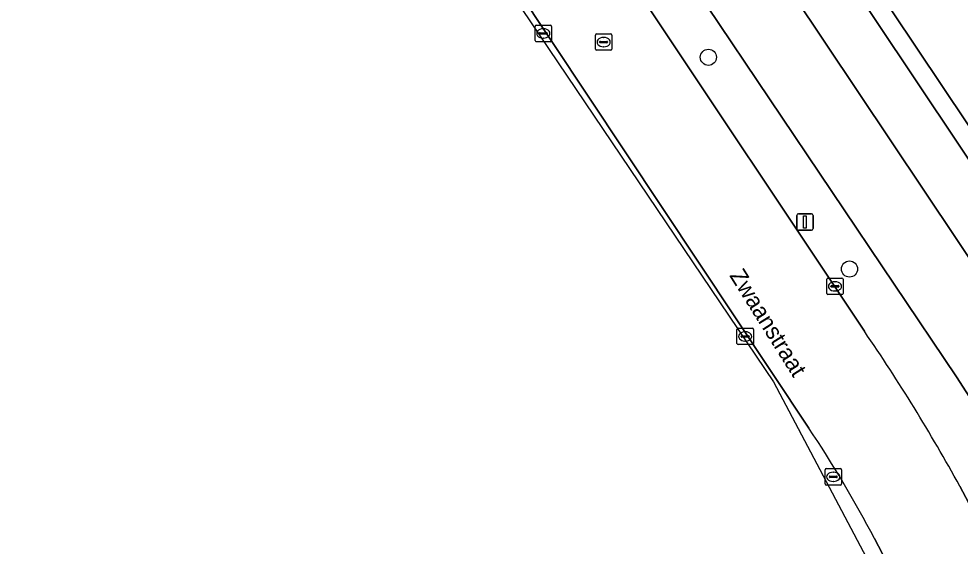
# Model space of a CAD drawing. Extents: x 158793 to 159888, y 384317 to 385256.
# Drawn here: x 159393 to 159450.1, y 384403.6 to 384435.5 of the extents above; entities that cross this region are included whole.
import ezdxf

# ---------------------------------------------------------------- set-up
doc = ezdxf.new("R2010")
doc.units = 0
for name, color, linetype in [('IMGEO_Berm_groen', 7, 'Continuous'), ('IMGEO_Boom', 7, 'Continuous'), ('IMGEO_Fietspad_gesloten', 7, 'Continuous'), ('IMGEO_Groenvoorziening', 7, 'Continuous'), ('IMGEO_Hek', 7, 'Continuous'), ('IMGEO_Kolk', 7, 'Continuous'), ('IMGEO_Lichtmast', 7, 'Continuous'), ('IMGEO_Openbare_ruimte_label', 7, 'Continuous'), ('IMGEO_Parkeervlak_open', 7, 'Continuous'), ('IMGEO_Rijbaan_lokaal_gesloten', 7, 'Continuous'), ('IMGEO_Rioolput', 7, 'Continuous')]:
    doc.layers.add(name, color=color, linetype=linetype)

msp = doc.modelspace()

# ---------------------------------------------------------------- linework, layer by layer
at = {"layer": 'IMGEO_Berm_groen'}
for points in [[(159362.802, 384527.84), (159362.886, 384527.756), (159367.356, 384523.05), (159370.296, 384519.694), (159381.616, 384505.404), (159398.636, 384483.415), (159407.681, 384471.497), (159420.335, 384452.675), (159430.306, 384437.543), (159444.263, 384416.602)], [(159450.045, 384407.224), (159454.096, 384399.591), (159456.563, 384394.836), (159460.541, 384397.251), (159452.555, 384409.647), (159449.845, 384413.844), (159434.733, 384436.296), (159432.77, 384439.228), (159374.216, 384526.69)]]:
    msp.add_lwpolyline(points, dxfattribs=at)
msp.add_arc((159352.251, 384353.401), 111.627, 28.82728, 34.48449, dxfattribs=at)
at = {"layer": 'IMGEO_Boom'}
for centre in [(159434.804, 384433.199), (159443.358, 384420.374)]:
    msp.add_circle(centre, 0.489, dxfattribs=at)
at = {"layer": 'IMGEO_Fietspad_gesloten'}
for points in [[(159378.037, 384529.43), (159371.821, 384537.955), (159369.049, 384534.578), (159374.198, 384526.717), (159374.216, 384526.69), (159432.77, 384439.228), (159434.733, 384436.296), (159449.845, 384413.844), (159452.555, 384409.647), (159460.541, 384397.251), (159465.319, 384389.473), (159464.78, 384389.39), (159472.23, 384375.294)], [(159472.508, 384376.029), (159475.957, 384380.151), (159473.603, 384384.561), (159472.167, 384387.223), (159469.934, 384391.357), (159469.525, 384391.133), (159468.285, 384393.358), (159465.093, 384398.594), (159462.915, 384402.049), (159460.258, 384406.277), (159456.519, 384412.106), (159456.136, 384412.695), (159453.872, 384416.179), (159378.037, 384529.43)]]:
    msp.add_lwpolyline(points, dxfattribs=at)
at = {"layer": 'IMGEO_Groenvoorziening'}
for points in [[(159474.228, 384420.684), (159470.042, 384421.468), (159465.607, 384422.297), (159467.79, 384418.958), (159464.739, 384416.517), (159460.06, 384412.839), (159366.678, 384552.417)], [(159366.678, 384552.417), (159460.06, 384412.839), (159464.739, 384416.517), (159461.961, 384420.647), (159458.089, 384417.855), (159429.261, 384460.907), (159433.652, 384463.848), (159435.046, 384473.101), (159433.334, 384475.662)], [(159371.821, 384537.955), (159378.037, 384529.43), (159453.872, 384416.179), (159456.136, 384412.695), (159456.519, 384412.106), (159460.258, 384406.277), (159462.915, 384402.049), (159465.093, 384398.594), (159468.285, 384393.358), (159471.833, 384395.142), (159472.516, 384393.843), (159473.949, 384394.573)]]:
    msp.add_lwpolyline(points, dxfattribs=at)
at = {"layer": 'IMGEO_Hek'}
msp.add_lwpolyline([(159366.678, 384552.417), (159460.06, 384412.839), (159470.947, 384421.199)], dxfattribs=at)
at = {"layer": 'IMGEO_Kolk'}
for p, q in [((159424.295, 384434.217), (159424.295, 384435.069)), ((159424.37, 384435.143), (159425.222, 384435.143)), ((159424.783, 384434.923), (159424.808, 384434.923)), ((159425.296, 384435.069), (159425.296, 384434.217)), ((159424.554, 384434.637), (159424.554, 384434.649)), ((159424.992, 384434.6), (159424.594, 384434.6)), ((159424.597, 384434.686), (159424.995, 384434.686)), ((159424.806, 384434.363), (159424.781, 384434.363)), ((159425.038, 384434.649), (159425.038, 384434.637)), ((159425.222, 384434.143), (159424.37, 384434.143)), ((159441.975, 384418.899), (159441.975, 384419.751)), ((159442.05, 384419.825), (159442.902, 384419.825)), ((159442.277, 384419.368), (159442.675, 384419.368)), ((159442.463, 384419.605), (159442.488, 384419.605)), ((159442.976, 384419.751), (159442.976, 384418.899)), ((159442.902, 384418.825), (159442.05, 384418.825)), ((159442.234, 384419.319), (159442.234, 384419.331)), ((159442.672, 384419.282), (159442.274, 384419.282)), ((159442.486, 384419.045), (159442.461, 384419.045)), ((159442.718, 384419.331), (159442.718, 384419.319)), ((159436.536, 384415.869), (159436.536, 384416.721)), ((159436.611, 384416.795), (159437.463, 384416.795)), ((159437.024, 384416.575), (159437.049, 384416.575)), ((159437.537, 384416.721), (159437.537, 384415.869)), ((159436.795, 384416.289), (159436.795, 384416.301)), ((159437.233, 384416.252), (159436.835, 384416.252)), ((159436.838, 384416.338), (159437.236, 384416.338)), ((159437.047, 384416.015), (159437.022, 384416.015)), ((159437.279, 384416.301), (159437.279, 384416.289)), ((159437.463, 384415.795), (159436.611, 384415.795))]:
    msp.add_line(p, q, dxfattribs=at)
for points in [[(159424.295, 384434.217), (159424.295, 384435.069)], [(159424.37, 384435.143), (159425.222, 384435.143)], [(159425.296, 384435.069), (159425.296, 384434.217)], [(159425.222, 384434.143), (159424.37, 384434.143)], [(159441.975, 384418.899), (159441.975, 384419.751)], [(159442.05, 384419.825), (159442.902, 384419.825)], [(159442.976, 384419.751), (159442.976, 384418.899)], [(159442.902, 384418.825), (159442.05, 384418.825)], [(159436.536, 384415.869), (159436.536, 384416.721)], [(159436.611, 384416.795), (159437.463, 384416.795)], [(159437.537, 384416.721), (159437.537, 384415.869)], [(159437.463, 384415.795), (159436.611, 384415.795)]]:
    msp.add_lwpolyline(points, dxfattribs=at)
for centre, radius, start, end in [((159424.372, 384435.067), 0.0765, 91.552, 178.448), ((159424.372, 384435.067), 0.0765, 91.552, 178.448), ((159425.22, 384435.067), 0.0765, 1.552, 88.448), ((159425.22, 384435.067), 0.0765, 1.552, 88.448), ((159424.372, 384434.219), 0.0765, 181.552, 268.448), ((159424.372, 384434.219), 0.0765, 181.552, 268.448), ((159424.594, 384434.646), 0.0403, 85.8775, 175.7526), ((159424.591, 384434.636), 0.0366, 178.938, 274.7102), ((159424.995, 384434.643), 0.043, 264.8664, 352.4533), ((159424.999, 384434.648), 0.0386, 1.7309, 96.639), ((159425.22, 384434.219), 0.0765, 271.552, 358.448), ((159425.22, 384434.219), 0.0765, 271.552, 358.448), ((159442.052, 384419.749), 0.0765, 91.552, 178.448), ((159442.052, 384419.749), 0.0765, 91.552, 178.448), ((159442.274, 384419.328), 0.0403, 85.8775, 175.7526), ((159442.679, 384419.33), 0.0386, 1.7309, 96.639), ((159442.9, 384419.749), 0.0765, 1.552, 88.448), ((159442.9, 384419.749), 0.0765, 1.552, 88.448), ((159442.052, 384418.901), 0.0765, 181.552, 268.448), ((159442.052, 384418.901), 0.0765, 181.552, 268.448), ((159442.271, 384419.318), 0.0366, 178.938, 274.7102), ((159442.675, 384419.325), 0.043, 264.8664, 352.4533), ((159442.9, 384418.901), 0.0765, 271.552, 358.448), ((159442.9, 384418.901), 0.0765, 271.552, 358.448), ((159436.613, 384416.719), 0.0765, 91.552, 178.448), ((159436.613, 384416.719), 0.0765, 91.552, 178.448), ((159437.461, 384416.719), 0.0765, 1.552, 88.448), ((159437.461, 384416.719), 0.0765, 1.552, 88.448), ((159436.835, 384416.298), 0.0403, 85.8775, 175.7526), ((159436.832, 384416.288), 0.0366, 178.938, 274.7102), ((159437.236, 384416.295), 0.043, 264.8664, 352.4533), ((159437.24, 384416.3), 0.0386, 1.7309, 96.639), ((159436.613, 384415.871), 0.0765, 181.552, 268.448), ((159436.613, 384415.871), 0.0765, 181.552, 268.448), ((159437.461, 384415.871), 0.0765, 271.552, 358.448), ((159437.461, 384415.871), 0.0765, 271.552, 358.448)]:
    msp.add_arc(centre, radius, start, end, dxfattribs=at)
for centre, major_axis, ratio, start_param, end_param in [((159424.782, 384434.643), (-0.387, 0.002), 0.722429, 4.712389, 7.853982), ((159424.807, 384434.643), (-0.39, 0.002), 0.717154, 1.570796, 4.712389), ((159442.462, 384419.325), (-0.387, 0.002), 0.722429, 4.712389, 7.853982), ((159442.487, 384419.325), (-0.39, 0.002), 0.717154, 1.570796, 4.712389), ((159437.023, 384416.295), (-0.387, 0.002), 0.722429, 4.712389, 7.853982), ((159437.048, 384416.295), (-0.39, 0.002), 0.717154, 1.570796, 4.712389)]:
    msp.add_ellipse(centre, major_axis=major_axis, ratio=ratio, start_param=start_param, end_param=end_param, dxfattribs=at)
at = {"layer": 'IMGEO_Lichtmast'}
for p, q in [((159440.159, 384422.823), (159440.159, 384423.623)), ((159440.159, 384423.623), (159440.159, 384422.823)), ((159440.259, 384423.723), (159441.049, 384423.723)), ((159441.049, 384423.723), (159440.259, 384423.723)), ((159441.149, 384423.623), (159441.149, 384422.823)), ((159441.149, 384422.823), (159441.149, 384423.623)), ((159441.049, 384422.723), (159440.259, 384422.723)), ((159440.259, 384422.723), (159441.049, 384422.723))]:
    msp.add_line(p, q, dxfattribs=at)
msp.add_lwpolyline([(159440.579, 384423.598), (159440.729, 384423.598), (159440.729, 384422.848), (159440.579, 384422.848), (159440.579, 384423.598)], dxfattribs=at)
for centre, start, end in [((159440.259, 384423.623), 90, 180), ((159440.259, 384423.623), 90, 180), ((159441.049, 384423.623), 0, 90), ((159441.049, 384423.623), 360, 90), ((159440.259, 384422.823), 180, 270), ((159440.259, 384422.823), 180, 270), ((159441.049, 384422.823), 270, 0), ((159441.049, 384422.823), 270, 0)]:
    msp.add_arc(centre, 0.1, start, end, dxfattribs=at)
at = {"layer": 'IMGEO_Parkeervlak_open'}
for points in [[(159440.894, 384410.74), (159405.285, 384464.268)], [(159405.531, 384462.885), (159405.512, 384462.762), (159405.512, 384462.761), (159438.758, 384413.552), (159474.02, 384346.848)], [(159474.372, 384346.469), (159468.746, 384357.832), (159467.781, 384359.781), (159450.053, 384394.156), (159448.701, 384396.739), (159444.876, 384404.048)]]:
    msp.add_lwpolyline(points, dxfattribs=at)
msp.add_lwpolyline([(159433.652, 384463.848), (159429.261, 384460.907), (159458.089, 384417.855), (159461.961, 384420.647), (159464.739, 384416.517), (159467.79, 384418.958), (159465.607, 384422.297), (159470.042, 384421.468), (159473.262, 384438.678), (159467.803, 384439.699), (159464.674, 384422.972), (159462.153, 384421.284)], close=True, dxfattribs=at)
msp.add_arc((159378.661, 384369.178), 74.836, 27.77196, 33.73662, dxfattribs=at)
at = {"layer": 'IMGEO_Rijbaan_lokaal_gesloten'}
for points in [[(159444.263, 384416.602), (159430.306, 384437.543), (159420.335, 384452.675), (159407.681, 384471.497), (159398.636, 384483.415), (159381.616, 384505.404), (159370.296, 384519.694), (159367.356, 384523.05), (159362.886, 384527.756), (159362.802, 384527.84), (159360.415, 384524.313), (159360.751, 384523.971), (159360.751, 384523.971)], [(159405.285, 384464.268), (159440.894, 384410.74)], [(159444.876, 384404.048), (159448.701, 384396.739), (159454.096, 384399.591), (159450.045, 384407.224)]]:
    msp.add_lwpolyline(points, dxfattribs=at)
for centre, radius, start, end in [((159352.251, 384353.401), 111.627, 28.82728, 34.48449), ((159378.661, 384369.178), 74.836, 27.77196, 33.73662)]:
    msp.add_arc(centre, radius, start, end, dxfattribs=at)
at = {"layer": 'IMGEO_Rioolput'}
for p, q in [((159427.954, 384433.694), (159427.954, 384434.546)), ((159428.029, 384434.62), (159428.881, 384434.62)), ((159428.442, 384434.4), (159428.467, 384434.4)), ((159428.955, 384434.546), (159428.955, 384433.694)), ((159428.881, 384433.62), (159428.029, 384433.62)), ((159428.213, 384434.114), (159428.213, 384434.126)), ((159428.651, 384434.077), (159428.253, 384434.077)), ((159428.256, 384434.163), (159428.654, 384434.163)), ((159428.465, 384433.84), (159428.44, 384433.84)), ((159428.697, 384434.126), (159428.697, 384434.114)), ((159441.873, 384407.362), (159441.873, 384408.214)), ((159441.948, 384408.288), (159442.8, 384408.288)), ((159442.361, 384408.068), (159442.386, 384408.068)), ((159442.874, 384408.214), (159442.874, 384407.362)), ((159442.132, 384407.782), (159442.132, 384407.794)), ((159442.57, 384407.745), (159442.172, 384407.745)), ((159442.175, 384407.831), (159442.573, 384407.831)), ((159442.384, 384407.508), (159442.359, 384407.508)), ((159442.616, 384407.794), (159442.616, 384407.782)), ((159442.8, 384407.288), (159441.948, 384407.288))]:
    msp.add_line(p, q, dxfattribs=at)
for points in [[(159427.954, 384433.694), (159427.954, 384434.546)], [(159428.029, 384434.62), (159428.881, 384434.62)], [(159428.955, 384434.546), (159428.955, 384433.694)], [(159428.881, 384433.62), (159428.029, 384433.62)], [(159441.873, 384407.362), (159441.873, 384408.214)], [(159441.948, 384408.288), (159442.8, 384408.288)], [(159442.874, 384408.214), (159442.874, 384407.362)], [(159442.8, 384407.288), (159441.948, 384407.288)]]:
    msp.add_lwpolyline(points, dxfattribs=at)
for centre, radius, start, end in [((159428.031, 384434.544), 0.0765, 91.552, 178.448), ((159428.031, 384434.544), 0.0765, 91.552, 178.448), ((159428.879, 384434.544), 0.0765, 1.552, 88.448), ((159428.879, 384434.544), 0.0765, 1.552, 88.448), ((159428.031, 384433.696), 0.0765, 181.552, 268.448), ((159428.031, 384433.696), 0.0765, 181.552, 268.448), ((159428.253, 384434.123), 0.0403, 85.8775, 175.7526), ((159428.25, 384434.113), 0.0366, 178.938, 274.7102), ((159428.654, 384434.12), 0.043, 264.8664, 352.4533), ((159428.658, 384434.125), 0.0386, 1.7309, 96.639), ((159428.879, 384433.696), 0.0765, 271.552, 358.448), ((159428.879, 384433.696), 0.0765, 271.552, 358.448), ((159441.95, 384408.212), 0.0765, 91.552, 178.448), ((159441.95, 384408.212), 0.0765, 91.552, 178.448), ((159442.798, 384408.212), 0.0765, 1.552, 88.448), ((159442.798, 384408.212), 0.0765, 1.552, 88.448), ((159442.172, 384407.791), 0.0403, 85.8775, 175.7526), ((159442.169, 384407.781), 0.0366, 178.938, 274.7102), ((159442.573, 384407.788), 0.043, 264.8664, 352.4533), ((159442.577, 384407.793), 0.0386, 1.7309, 96.639), ((159441.95, 384407.364), 0.0765, 181.552, 268.448), ((159441.95, 384407.364), 0.0765, 181.552, 268.448), ((159442.798, 384407.364), 0.0765, 271.552, 358.448), ((159442.798, 384407.364), 0.0765, 271.552, 358.448)]:
    msp.add_arc(centre, radius, start, end, dxfattribs=at)
for centre, major_axis, ratio, start_param, end_param in [((159428.441, 384434.12), (-0.387, 0.002), 0.722429, 4.712389, 7.853982), ((159428.466, 384434.12), (-0.39, 0.002), 0.717154, 1.570796, 4.712389), ((159442.36, 384407.788), (-0.387, 0.002), 0.722429, 4.712389, 7.853982), ((159442.385, 384407.788), (-0.39, 0.002), 0.717154, 1.570796, 4.712389)]:
    msp.add_ellipse(centre, major_axis=major_axis, ratio=ratio, start_param=start_param, end_param=end_param, dxfattribs=at)

# ---------------------------------------------------------------- texts
at = {"layer": 'IMGEO_Openbare_ruimte_label'}
msp.add_text('Zwaanstraat', height=1, rotation=302.1329, dxfattribs=at).set_placement((159436.053, 384419.984))

doc.saveas('drawing.dxf')
